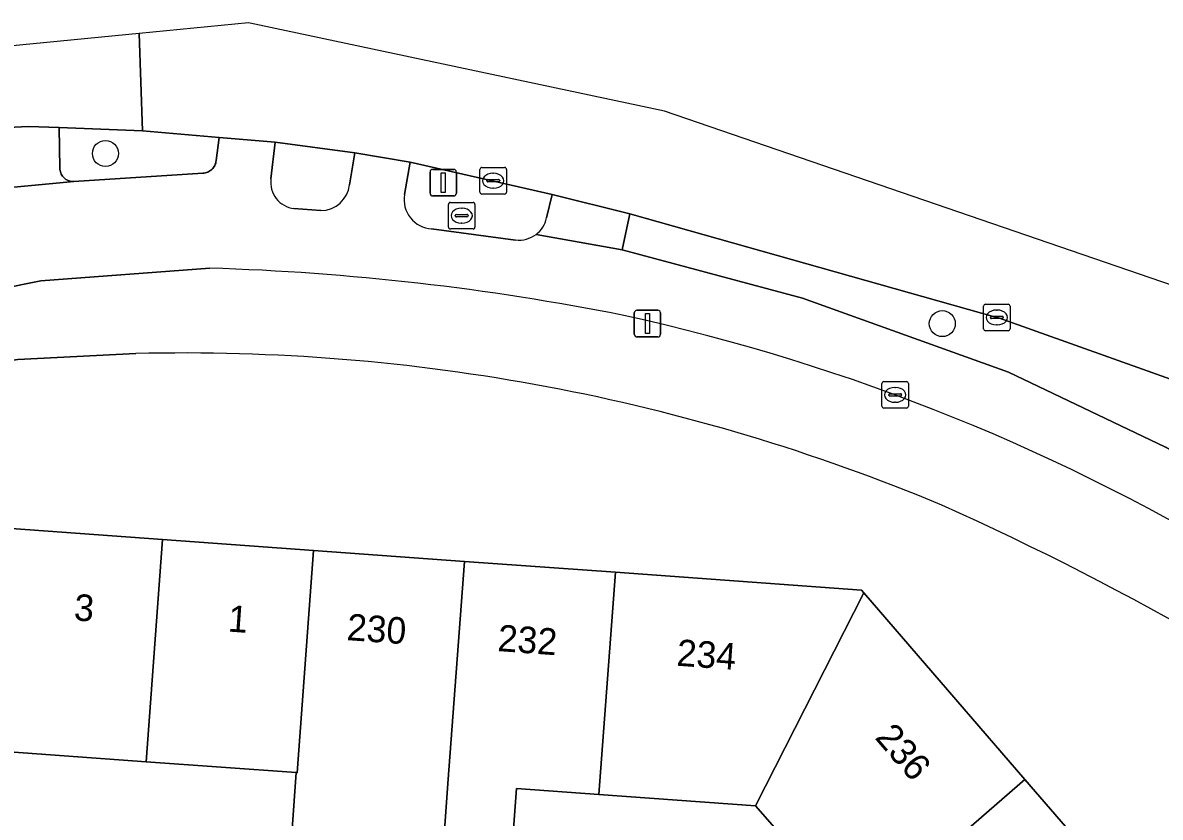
# Model space of a CAD drawing. Extents: x 160304 to 160955, y 383684 to 384161.
# Drawn here: x 160559.64 to 160602.48, y 384131.36 to 384161.29 of the extents above; entities that cross this region are included whole.
import ezdxf

# ---------------------------------------------------------------- set-up
doc = ezdxf.new("R2010")
doc.units = 0
for name, color, linetype in [('IMGEO_Berm_open', 7, 'Continuous'), ('IMGEO_Boom', 7, 'Continuous'), ('IMGEO_Erf', 7, 'Continuous'), ('IMGEO_Fietspad_open', 7, 'Continuous'), ('IMGEO_Kolk', 7, 'Continuous'), ('IMGEO_Lichtmast', 7, 'Continuous'), ('IMGEO_Pand', 7, 'Continuous'), ('IMGEO_Pand_nummerreeks', 7, 'Continuous'), ('IMGEO_Rijbaan_lokaal_gesloten', 7, 'Continuous'), ('IMGEO_Rioolput', 7, 'Continuous'), ('IMGEO_Verkeerseiland_open', 7, 'Continuous'), ('IMGEO_Voetpad_open', 7, 'Continuous')]:
    doc.layers.add(name, color=color, linetype=linetype)

msp = doc.modelspace()

# ---------------------------------------------------------------- linework, layer by layer
at = {"layer": 'IMGEO_Berm_open'}
msp.add_lwpolyline([(160603.607, 384147.6), (160596.384, 384150.169), (160596.328, 384150.186), (160582.507, 384154.092), (160582.214, 384152.731), (160589.003, 384150.913), (160596.767, 384148.128), (160602.68, 384145.302)], dxfattribs=at)
at = {"layer": 'IMGEO_Boom'}
for centre in [(160562.755, 384156.363), (160594.271, 384149.954)]:
    msp.add_circle(centre, 0.489, dxfattribs=at)
at = {"layer": 'IMGEO_Erf'}
for points in [[(160563.905, 384148.825), (160559.462, 384148.597), (160555.057, 384147.972), (160551.448, 384147.155), (160548.855, 384146.134), (160548.216, 384145.882), (160534.901, 384134.253), (160534.556, 384133.899), (160534.244, 384133.516), (160533.967, 384133.107), (160533.728, 384132.674), (160533.529, 384132.222), (160533.37, 384131.754), (160533.255, 384131.273), (160533.182, 384130.784), (160533.173, 384130.684), (160530.921, 384098.428)], [(160559.216, 384142.237), (160564.899, 384141.825), (160570.589, 384141.412), (160576.279, 384140.999), (160581.959, 384140.587), (160591.227, 384139.915), (160591.311, 384139.817), (160597.382, 384132.788), (160601.085, 384128.502), (160604.893, 384124.092), (160598.617, 384118.672), (160595.348, 384122.456), (160594.84, 384123.044), (160591.124, 384127.347), (160587.238, 384131.786), (160581.335, 384132.214), (160578.233, 384132.439), (160577.938, 384128.371), (160575.367, 384128.558), (160572.932, 384128.734), (160569.643, 384128.953), (160569.94, 384133.041), (160564.295, 384133.45), (160558.615, 384133.862)]]:
    msp.add_lwpolyline(points, dxfattribs=at)
for centre, radius, start, end in [((160565.723, 384074.989), 73.859, 67.27958, 91.41066), ((160548.902, 384041.812), 110.991, 53.78491, 65.88449)]:
    msp.add_arc(centre, radius, start, end, dxfattribs=at)
at = {"layer": 'IMGEO_Fietspad_open'}
for points in [[(160568.99, 384155.408), (160569.15, 384156.788), (160567.035, 384156.97), (160566.925, 384156.099), (160566.918, 384156.048), (160566.907, 384156.003), (160566.893, 384155.958), (160566.874, 384155.916), (160566.852, 384155.875), (160566.826, 384155.836), (160566.797, 384155.8), (160566.765, 384155.766), (160566.73, 384155.735), (160566.692, 384155.708), (160566.652, 384155.684), (160566.61, 384155.664), (160566.566, 384155.648), (160566.521, 384155.635), (160566.475, 384155.627), (160566.429, 384155.623), (160561.563, 384155.305), (160558.095, 384154.984)], [(160574.02, 384154.814), (160574.229, 384156.042), (160572.143, 384156.393), (160571.945, 384155.186)], [(160570.869, 384154.212), (160569.855, 384154.291)], [(160578.201, 384153.104), (160575.04, 384153.524)], [(160596.767, 384148.128), (160589.003, 384150.913), (160582.214, 384152.731), (160578.971, 384153.316)], [(160546.806, 384150.059), (160557.264, 384150.954), (160560.321, 384151.564), (160566.689, 384152.042)], [(160628.163, 384123.784), (160636.034, 384114.808), (160642.96, 384106.918), (160645.203, 384104.362), (160645.608, 384104.751), (160645.977, 384105.175), (160646.306, 384105.631), (160646.594, 384106.113), (160646.728, 384106.379), (160643.97, 384109.492), (160629.37, 384125.971), (160624.365, 384130.707), (160621.404, 384133.142), (160611.493, 384140.141), (160610.277, 384140.912), (160602.68, 384145.302), (160596.767, 384148.128)]]:
    msp.add_lwpolyline(points, dxfattribs=at)
for centre, radius, start, end in [((160569.963, 384155.268), 0.983, 171.8231, 263.685), ((160570.862, 384155.302), 1.09, 270.3937, 353.9094), ((160575.096, 384154.617), 1.094, 169.6112, 267.0555), ((160578.32, 384154.176), 1.078, 263.661, 307.1261), ((160563.785, 384057.356), 94.731, 78.73983, 88.24357), ((160565.702, 384074.782), 77.28, 58.33613, 77.61038)]:
    msp.add_arc(centre, radius, start, end, dxfattribs=at)
at = {"layer": 'IMGEO_Kolk'}
for p, q in [((160576.935, 384155.836), (160577.787, 384155.836)), ((160576.86, 384154.91), (160576.86, 384155.762)), ((160577.348, 384155.616), (160577.373, 384155.616)), ((160577.861, 384155.762), (160577.861, 384154.91)), ((160577.119, 384155.33), (160577.119, 384155.342)), ((160577.557, 384155.293), (160577.159, 384155.293)), ((160577.162, 384155.379), (160577.56, 384155.379)), ((160577.371, 384155.056), (160577.346, 384155.056)), ((160577.603, 384155.342), (160577.603, 384155.33)), ((160577.787, 384154.836), (160576.935, 384154.836)), ((160595.898, 384150.686), (160596.75, 384150.686)), ((160595.823, 384149.76), (160595.823, 384150.612)), ((160596.311, 384150.466), (160596.336, 384150.466)), ((160596.824, 384150.612), (160596.824, 384149.76)), ((160596.082, 384150.18), (160596.082, 384150.192)), ((160596.52, 384150.143), (160596.122, 384150.143)), ((160596.125, 384150.229), (160596.523, 384150.229)), ((160596.334, 384149.906), (160596.309, 384149.906)), ((160596.566, 384150.192), (160596.566, 384150.18)), ((160596.75, 384149.686), (160595.898, 384149.686)), ((160591.993, 384146.845), (160591.993, 384147.697)), ((160592.068, 384147.771), (160592.92, 384147.771)), ((160592.994, 384147.697), (160592.994, 384146.845)), ((160592.252, 384147.265), (160592.252, 384147.277)), ((160592.295, 384147.314), (160592.693, 384147.314)), ((160592.481, 384147.551), (160592.506, 384147.551)), ((160592.736, 384147.277), (160592.736, 384147.265)), ((160592.69, 384147.228), (160592.292, 384147.228)), ((160592.504, 384146.991), (160592.479, 384146.991)), ((160592.92, 384146.771), (160592.068, 384146.771))]:
    msp.add_line(p, q, dxfattribs=at)
for points in [[(160576.935, 384155.836), (160577.787, 384155.836)], [(160576.86, 384154.91), (160576.86, 384155.762)], [(160577.861, 384155.762), (160577.861, 384154.91)], [(160577.787, 384154.836), (160576.935, 384154.836)], [(160595.898, 384150.686), (160596.75, 384150.686)], [(160595.823, 384149.76), (160595.823, 384150.612)], [(160596.824, 384150.612), (160596.824, 384149.76)], [(160596.75, 384149.686), (160595.898, 384149.686)], [(160591.993, 384146.845), (160591.993, 384147.697)], [(160592.068, 384147.771), (160592.92, 384147.771)], [(160592.994, 384147.697), (160592.994, 384146.845)], [(160592.92, 384146.771), (160592.068, 384146.771)]]:
    msp.add_lwpolyline(points, dxfattribs=at)
for centre, radius, start, end in [((160576.937, 384155.76), 0.0765, 91.552, 178.448), ((160576.937, 384155.76), 0.0765, 91.552, 178.448), ((160577.785, 384155.76), 0.0765, 1.552, 88.448), ((160577.785, 384155.76), 0.0765, 1.552, 88.448), ((160577.159, 384155.339), 0.0403, 85.8775, 175.7526), ((160577.156, 384155.329), 0.0366, 178.938, 274.7102), ((160577.56, 384155.336), 0.043, 264.8664, 352.4533), ((160577.564, 384155.341), 0.0386, 1.7309, 96.639), ((160576.937, 384154.912), 0.0765, 181.552, 268.448), ((160576.937, 384154.912), 0.0765, 181.552, 268.448), ((160577.785, 384154.912), 0.0765, 271.552, 358.448), ((160577.785, 384154.912), 0.0765, 271.552, 358.448), ((160595.9, 384150.61), 0.0765, 91.552, 178.448), ((160595.9, 384150.61), 0.0765, 91.552, 178.448), ((160596.748, 384150.61), 0.0765, 1.552, 88.448), ((160596.748, 384150.61), 0.0765, 1.552, 88.448), ((160596.122, 384150.189), 0.0403, 85.8775, 175.7526), ((160596.119, 384150.179), 0.0366, 178.938, 274.7102), ((160596.523, 384150.186), 0.043, 264.8664, 352.4533), ((160596.527, 384150.191), 0.0386, 1.7309, 96.639), ((160595.9, 384149.762), 0.0765, 181.552, 268.448), ((160595.9, 384149.762), 0.0765, 181.552, 268.448), ((160596.748, 384149.762), 0.0765, 271.552, 358.448), ((160596.748, 384149.762), 0.0765, 271.552, 358.448), ((160592.07, 384147.695), 0.0765, 91.552, 178.448), ((160592.07, 384147.695), 0.0765, 91.552, 178.448), ((160592.918, 384147.695), 0.0765, 1.552, 88.448), ((160592.918, 384147.695), 0.0765, 1.552, 88.448), ((160592.292, 384147.274), 0.0403, 85.8775, 175.7526), ((160592.289, 384147.264), 0.0366, 178.938, 274.7102), ((160592.693, 384147.271), 0.043, 264.8664, 352.4533), ((160592.697, 384147.276), 0.0386, 1.7309, 96.639), ((160592.07, 384146.847), 0.0765, 181.552, 268.448), ((160592.07, 384146.847), 0.0765, 181.552, 268.448), ((160592.918, 384146.847), 0.0765, 271.552, 358.448), ((160592.918, 384146.847), 0.0765, 271.552, 358.448)]:
    msp.add_arc(centre, radius, start, end, dxfattribs=at)
for centre, major_axis, ratio, start_param, end_param in [((160577.347, 384155.336), (-0.387, 0.002), 0.722429, 4.712389, 7.853982), ((160577.372, 384155.336), (-0.39, 0.002), 0.717154, 1.570796, 4.712389), ((160596.31, 384150.186), (-0.387, 0.002), 0.722429, 4.712389, 7.853982), ((160596.335, 384150.186), (-0.39, 0.002), 0.717154, 1.570796, 4.712389), ((160592.48, 384147.271), (-0.387, 0.002), 0.722429, 4.712389, 7.853982), ((160592.505, 384147.271), (-0.39, 0.002), 0.717154, 1.570796, 4.712389)]:
    msp.add_ellipse(centre, major_axis=major_axis, ratio=ratio, start_param=start_param, end_param=end_param, dxfattribs=at)
at = {"layer": 'IMGEO_Lichtmast'}
for p, q in [((160574.982, 384154.865), (160574.982, 384155.665)), ((160574.982, 384155.665), (160574.982, 384154.865)), ((160575.082, 384155.765), (160575.872, 384155.765)), ((160575.872, 384155.765), (160575.082, 384155.765)), ((160575.972, 384155.665), (160575.972, 384154.865)), ((160575.972, 384154.865), (160575.972, 384155.665)), ((160575.872, 384154.765), (160575.082, 384154.765)), ((160575.082, 384154.765), (160575.872, 384154.765)), ((160582.669, 384149.555), (160582.669, 384150.355)), ((160582.669, 384150.355), (160582.669, 384149.555)), ((160582.769, 384150.455), (160583.559, 384150.455)), ((160583.559, 384150.455), (160582.769, 384150.455)), ((160583.659, 384150.355), (160583.659, 384149.555)), ((160583.659, 384149.555), (160583.659, 384150.355)), ((160583.559, 384149.455), (160582.769, 384149.455)), ((160582.769, 384149.455), (160583.559, 384149.455))]:
    msp.add_line(p, q, dxfattribs=at)
for points in [[(160575.402, 384155.64), (160575.552, 384155.64), (160575.552, 384154.89), (160575.402, 384154.89), (160575.402, 384155.64)], [(160583.089, 384150.33), (160583.239, 384150.33), (160583.239, 384149.58), (160583.089, 384149.58), (160583.089, 384150.33)]]:
    msp.add_lwpolyline(points, dxfattribs=at)
for centre, start, end in [((160575.082, 384155.665), 90, 180), ((160575.082, 384155.665), 90, 180), ((160575.872, 384155.665), 0, 90), ((160575.872, 384155.665), 360, 90), ((160575.082, 384154.865), 180, 270), ((160575.082, 384154.865), 180, 270), ((160575.872, 384154.865), 270, 0), ((160575.872, 384154.865), 270, 0), ((160582.769, 384150.355), 90, 180), ((160582.769, 384150.355), 90, 180), ((160583.559, 384150.355), 0, 90), ((160583.559, 384150.355), 360, 90), ((160582.769, 384149.555), 180, 270), ((160582.769, 384149.555), 180, 270), ((160583.559, 384149.555), 270, 0), ((160583.559, 384149.555), 270, 0)]:
    msp.add_arc(centre, 0.1, start, end, dxfattribs=at)
at = {"layer": 'IMGEO_Pand'}
for points in [[(160559.216, 384142.237), (160558.615, 384133.862), (160564.295, 384133.45), (160564.899, 384141.825)], [(160570.589, 384141.412), (160564.899, 384141.825), (160564.295, 384133.45), (160569.94, 384133.041), (160569.975, 384133.038)], [(160576.279, 384140.999), (160570.589, 384141.412), (160569.975, 384133.038), (160569.94, 384133.041), (160569.643, 384128.953), (160572.932, 384128.734), (160575.367, 384128.558), (160575.645, 384132.627)], [(160576.279, 384140.999), (160575.645, 384132.627), (160575.367, 384128.558), (160577.938, 384128.371), (160578.233, 384132.439), (160581.335, 384132.214), (160581.959, 384140.587)], [(160581.959, 384140.587), (160581.335, 384132.214), (160587.238, 384131.786), (160591.311, 384139.817), (160591.227, 384139.915)], [(160597.382, 384132.788), (160591.311, 384139.817), (160587.238, 384131.786), (160591.124, 384127.347)], [(160597.382, 384132.788), (160591.124, 384127.347), (160594.84, 384123.044), (160601.085, 384128.502)]]:
    msp.add_lwpolyline(points, close=True, dxfattribs=at)
at = {"layer": 'IMGEO_Rijbaan_lokaal_gesloten'}
for points in [[(160645.842, 384116.873), (160642.77, 384120.347), (160626.651, 384137.37), (160606.381, 384150.213), (160583.807, 384157.96), (160568.149, 384161.288), (160564.02, 384160.883), (160564.155, 384157.219), (160567.035, 384156.97), (160569.15, 384156.788), (160572.143, 384156.393), (160574.229, 384156.042), (160579.582, 384154.814), (160582.507, 384154.092), (160596.328, 384150.186), (160596.384, 384150.169), (160603.607, 384147.6), (160610.572, 384144.396), (160615.896, 384141.256), (160623.041, 384136.27), (160629.711, 384130.665), (160633.723, 384126.779), (160640.902, 384118.81), (160643.98, 384115.259)], [(160552.039, 384159.709), (160552.296, 384156.916), (160555.741, 384157.19), (160558.033, 384157.298), (160559.854, 384157.383), (160561.015, 384157.339), (160564.155, 384157.219), (160564.02, 384160.883)]]:
    msp.add_lwpolyline(points, close=True, dxfattribs=at)
at = {"layer": 'IMGEO_Rioolput'}
for p, q in [((160575.671, 384153.593), (160575.671, 384154.445)), ((160575.746, 384154.519), (160576.598, 384154.519)), ((160576.159, 384154.299), (160576.184, 384154.299)), ((160576.672, 384154.445), (160576.672, 384153.593)), ((160575.93, 384154.013), (160575.93, 384154.025)), ((160576.368, 384153.976), (160575.97, 384153.976)), ((160575.973, 384154.062), (160576.371, 384154.062)), ((160576.182, 384153.739), (160576.157, 384153.739)), ((160576.414, 384154.025), (160576.414, 384154.013)), ((160576.598, 384153.519), (160575.746, 384153.519))]:
    msp.add_line(p, q, dxfattribs=at)
for points in [[(160575.671, 384153.593), (160575.671, 384154.445)], [(160575.746, 384154.519), (160576.598, 384154.519)], [(160576.672, 384154.445), (160576.672, 384153.593)], [(160576.598, 384153.519), (160575.746, 384153.519)]]:
    msp.add_lwpolyline(points, dxfattribs=at)
for centre, radius, start, end in [((160575.748, 384154.443), 0.0765, 91.552, 178.448), ((160575.748, 384154.443), 0.0765, 91.552, 178.448), ((160576.596, 384154.443), 0.0765, 1.552, 88.448), ((160576.596, 384154.443), 0.0765, 1.552, 88.448), ((160575.97, 384154.022), 0.0403, 85.8775, 175.7526), ((160575.967, 384154.012), 0.0366, 178.938, 274.7102), ((160576.371, 384154.019), 0.043, 264.8664, 352.4533), ((160576.375, 384154.024), 0.0386, 1.7309, 96.639), ((160575.748, 384153.595), 0.0765, 181.552, 268.448), ((160575.748, 384153.595), 0.0765, 181.552, 268.448), ((160576.596, 384153.595), 0.0765, 271.552, 358.448), ((160576.596, 384153.595), 0.0765, 271.552, 358.448)]:
    msp.add_arc(centre, radius, start, end, dxfattribs=at)
for centre, major_axis, ratio, start_param, end_param in [((160576.158, 384154.019), (-0.387, 0.002), 0.722429, 4.712389, 7.853982), ((160576.183, 384154.019), (-0.39, 0.002), 0.717154, 1.570796, 4.712389)]:
    msp.add_ellipse(centre, major_axis=major_axis, ratio=ratio, start_param=start_param, end_param=end_param, dxfattribs=at)
at = {"layer": 'IMGEO_Verkeerseiland_open'}
msp.add_lwpolyline([(160567.035, 384156.97), (160564.155, 384157.219), (160561.015, 384157.339), (160561.042, 384155.808), (160561.044, 384155.763), (160561.05, 384155.718), (160561.06, 384155.674), (160561.074, 384155.632), (160561.092, 384155.59), (160561.113, 384155.55), (160561.138, 384155.513), (160561.166, 384155.478), (160561.197, 384155.445), (160561.231, 384155.415), (160561.267, 384155.389), (160561.306, 384155.365), (160561.347, 384155.346), (160561.389, 384155.33), (160561.432, 384155.318), (160561.476, 384155.31), (160561.521, 384155.305), (160561.563, 384155.305), (160566.429, 384155.623), (160566.475, 384155.627), (160566.521, 384155.635), (160566.566, 384155.648), (160566.61, 384155.664), (160566.652, 384155.684), (160566.692, 384155.708), (160566.73, 384155.735), (160566.765, 384155.766), (160566.797, 384155.8), (160566.826, 384155.836), (160566.852, 384155.875), (160566.874, 384155.916), (160566.893, 384155.958), (160566.907, 384156.003), (160566.918, 384156.048), (160566.925, 384156.099)], close=True, dxfattribs=at)
for points in [[(160571.945, 384155.186), (160572.143, 384156.393), (160569.15, 384156.788), (160568.99, 384155.408)], [(160579.37, 384153.935), (160579.582, 384154.814), (160574.229, 384156.042), (160574.02, 384154.814)], [(160569.855, 384154.291), (160570.869, 384154.212)], [(160575.04, 384153.524), (160578.201, 384153.104)]]:
    msp.add_lwpolyline(points, dxfattribs=at)
for centre, radius, start, end in [((160569.963, 384155.268), 0.983, 171.8231, 263.685), ((160570.862, 384155.302), 1.09, 270.3937, 353.9094), ((160575.096, 384154.617), 1.094, 169.6112, 267.0555), ((160578.322, 384154.173), 1.075, 307.1604, 347.2289), ((160578.32, 384154.176), 1.078, 263.661, 307.1261)]:
    msp.add_arc(centre, radius, start, end, dxfattribs=at)
at = {"layer": 'IMGEO_Voetpad_open'}
msp.add_lwpolyline([(160561.015, 384157.339), (160559.854, 384157.383), (160558.033, 384157.298), (160558.091, 384155.173), (160558.095, 384154.984), (160561.563, 384155.305), (160561.521, 384155.305), (160561.476, 384155.31), (160561.432, 384155.318), (160561.389, 384155.33), (160561.347, 384155.346), (160561.306, 384155.365), (160561.267, 384155.389), (160561.231, 384155.415), (160561.197, 384155.445), (160561.166, 384155.478), (160561.138, 384155.513), (160561.113, 384155.55), (160561.092, 384155.59), (160561.074, 384155.632), (160561.06, 384155.674), (160561.05, 384155.718), (160561.044, 384155.763), (160561.042, 384155.808)], close=True, dxfattribs=at)
for points in [[(160578.971, 384153.316), (160582.214, 384152.731), (160582.507, 384154.092), (160579.582, 384154.814), (160579.37, 384153.935)], [(160566.689, 384152.042), (160560.321, 384151.564), (160557.264, 384150.954), (160557.125, 384150.926), (160554, 384150.005), (160550.969, 384148.808), (160550.555, 384148.612), (160548.855, 384146.134), (160551.448, 384147.155), (160555.057, 384147.972), (160559.462, 384148.597), (160563.905, 384148.825)]]:
    msp.add_lwpolyline(points, dxfattribs=at)
for centre, radius, start, end in [((160578.322, 384154.173), 1.075, 307.1604, 347.2289), ((160563.785, 384057.356), 94.731, 78.73983, 88.24357), ((160565.702, 384074.782), 77.28, 58.33613, 77.61038), ((160565.723, 384074.989), 73.859, 67.27958, 91.41066), ((160548.902, 384041.812), 110.991, 53.78491, 65.88449)]:
    msp.add_arc(centre, radius, start, end, dxfattribs=at)

# ---------------------------------------------------------------- texts
at = {"layer": 'IMGEO_Pand_nummerreeks'}
for s, rotation, p in [('3', 355.8506, (160561.548, 384138.78)), ('1', 355.8518, (160567.347, 384138.358)), ('230', 355.8518, (160571.822, 384138.035)), ('232', 355.8506, (160577.502, 384137.622)), ('234', 355.8506, (160584.243, 384137.071)), ('236', 310.8165, (160591.701, 384134.347))]:
    msp.add_text(s, height=1, rotation=rotation, dxfattribs=at).set_placement(p)

doc.saveas('drawing.dxf')
